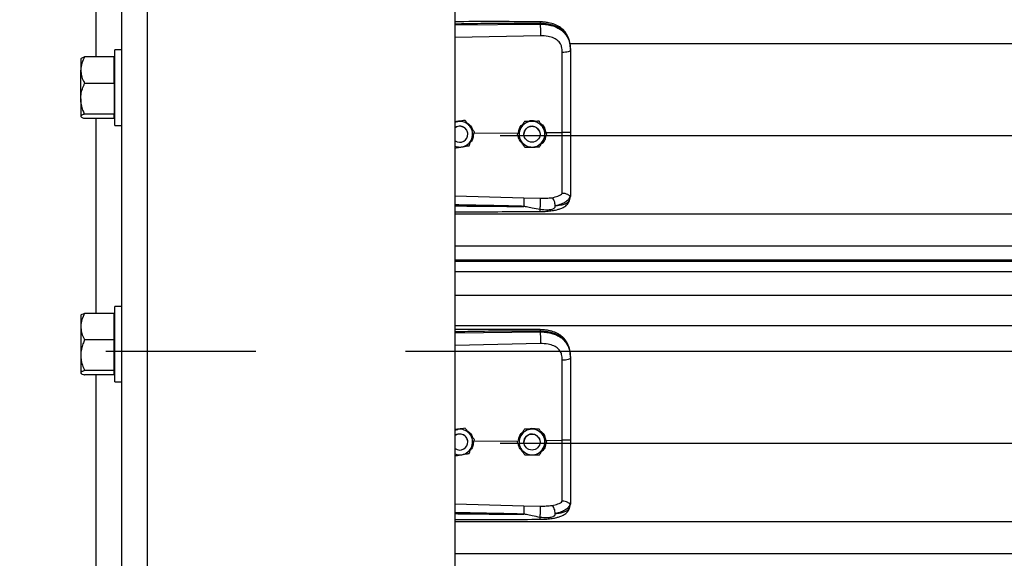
# Model space of a CAD drawing. Header units: inches. Extents: x 170 to 284, y 215 to 248.
# Tile 884 of 1056: x 226.873 to 227.53, y 241.014 to 241.373. Entities that reach past the tile are written whole.
import ezdxf

# ---------------------------------------------------------------- set-up
doc = ezdxf.new("R2010")
doc.units = ezdxf.units.IN
doc.header["$LTSCALE"] = 0.25
doc.header["$MEASUREMENT"] = 0
doc.linetypes.add('CENTER', pattern=[2, 1.25, -0.25, 0.25, -0.25])
doc.layers.add('LH TOP OF HOOD', color=7, linetype='Continuous')
doc.layers.add('SECTION CUTS', color=6, linetype='CENTER')

msp = doc.modelspace()

# ---------------------------------------------------------------- linework, layer by layer
at = {"layer": 'LH TOP OF HOOD'}
for p, q in [((226.94105, 239.82111), (226.94105, 244.08159)), ((226.95817, 239.82111), (226.95817, 244.03279)), ((227.16361, 239.82111), (227.16361, 244.02156)), ((226.92392, 241.34827), (226.92392, 241.47839)), ((227.16361, 241.36962), (227.22046, 241.37015)), ((227.22046, 241.37015), (227.22046, 241.37057)), ((227.22056, 241.36237), (227.16361, 241.36116)), ((226.94105, 241.35288), (226.93646, 241.35288)), ((226.93646, 241.30258), (226.93646, 241.35288)), ((227.24016, 241.35729), (231.11938, 241.35729)), ((227.24066, 241.35323), (227.24066, 241.35274)), ((226.91388, 241.34721), (226.91369, 241.34699)), ((226.91369, 241.34699), (226.91369, 241.33945)), ((226.93591, 241.34827), (226.91625, 241.34827)), ((226.93591, 241.33945), (226.93591, 241.34827)), ((226.93646, 241.34699), (226.93591, 241.34699)), ((226.91369, 241.32035), (226.91369, 241.33945)), ((226.93591, 241.33062), (226.93591, 241.33945)), ((226.93591, 241.33062), (226.91625, 241.33062)), ((226.93591, 241.33062), (226.93591, 241.32035)), ((226.91369, 241.32035), (226.91369, 241.30863)), ((226.93591, 241.32035), (226.93591, 241.31008)), ((226.91369, 241.30863), (226.91369, 241.30847)), ((226.91369, 241.30847), (226.91388, 241.30825)), ((226.93591, 241.31008), (226.91625, 241.31008)), ((226.93591, 241.30719), (226.91625, 241.30719)), ((226.92392, 241.17707), (226.92392, 241.30719)), ((226.93591, 241.30863), (226.93591, 241.31008)), ((226.93591, 241.30719), (226.93591, 241.30863)), ((226.93591, 241.30847), (226.93646, 241.30847)), ((227.16539, 241.30509), (227.16361, 241.3048)), ((227.17027, 241.30589), (227.16934, 241.30573)), ((227.17027, 241.30588), (227.17027, 241.30589)), ((227.2099, 241.30513), (227.2099, 241.30513)), ((227.21979, 241.30527), (227.21979, 241.30528)), ((226.93646, 241.30258), (226.94105, 241.30258)), ((227.17211, 241.29664), (227.17211, 241.29664)), ((227.17615, 241.29725), (227.20585, 241.29753)), ((227.17652, 241.29823), (227.17652, 241.29823)), ((227.19378, 241.2959), (231.16577, 241.2959)), ((227.20509, 241.29649), (227.20509, 241.29649)), ((227.20962, 241.29664), (227.20962, 241.29664)), ((227.22033, 241.29664), (227.22033, 241.29664)), ((227.22428, 241.29771), (227.2352, 241.29781)), ((227.22486, 241.29679), (227.22486, 241.29679)), ((227.16361, 241.25548), (227.20955, 241.25415)), ((227.20955, 241.25415), (227.22053, 241.25389)), ((227.24032, 241.25318), (227.24066, 241.25516)), ((227.24066, 241.25569), (227.24066, 241.25516)), ((227.16361, 241.24351), (231.19593, 241.24351)), ((227.16361, 241.22213), (231.19593, 241.22213)), ((231.19593, 241.21265), (227.16361, 241.21265)), ((227.16361, 241.21201), (231.19593, 241.21201)), ((227.16361, 241.20499), (231.19593, 241.20499)), ((227.16361, 241.18931), (231.19593, 241.18931)), ((226.94105, 241.18167), (226.93646, 241.18167)), ((226.93646, 241.13137), (226.93646, 241.18167)), ((226.91388, 241.17601), (226.91369, 241.17578)), ((226.91369, 241.17578), (226.91369, 241.16824)), ((226.93591, 241.17707), (226.91625, 241.17707)), ((226.93591, 241.16824), (226.93591, 241.17707)), ((226.93646, 241.17578), (226.93591, 241.17578)), ((226.91369, 241.16824), (226.91369, 241.14915)), ((226.93591, 241.15942), (226.93591, 241.16824)), ((227.16361, 241.16892), (231.19593, 241.16892)), ((227.16361, 241.16417), (227.22046, 241.16471)), ((227.22046, 241.16471), (227.22046, 241.16512)), ((226.93591, 241.15942), (226.91625, 241.15942)), ((226.93591, 241.14915), (226.93591, 241.15942)), ((227.22056, 241.15692), (227.16361, 241.15571)), ((226.91369, 241.14915), (226.91369, 241.13743)), ((226.93591, 241.13887), (226.93591, 241.14915)), ((227.24016, 241.15184), (231.11938, 241.15184)), ((227.24066, 241.14778), (227.24066, 241.1473)), ((226.91369, 241.13743), (226.91369, 241.13726)), ((226.91369, 241.13726), (226.91388, 241.13704)), ((226.93591, 241.13887), (226.91625, 241.13887)), ((226.93591, 241.13598), (226.91625, 241.13598)), ((226.92392, 241.00586), (226.92392, 241.13598)), ((226.93591, 241.13743), (226.93591, 241.13887)), ((226.93591, 241.13598), (226.93591, 241.13743)), ((226.93591, 241.13726), (226.93646, 241.13726)), ((226.93646, 241.13137), (226.94105, 241.13137)), ((227.16539, 241.09964), (227.16361, 241.09935)), ((227.17027, 241.10044), (227.16934, 241.10029)), ((227.17027, 241.10044), (227.17027, 241.10044)), ((227.2099, 241.09968), (227.2099, 241.09968)), ((227.21979, 241.09983), (227.21979, 241.09983)), ((227.17211, 241.09119), (227.17211, 241.09119)), ((227.17615, 241.0918), (227.20585, 241.09208)), ((227.17652, 241.09278), (227.17652, 241.09278)), ((227.19378, 241.09045), (231.16577, 241.09045)), ((227.20509, 241.09105), (227.20509, 241.09105)), ((227.20962, 241.09119), (227.20962, 241.09119)), ((227.22033, 241.09119), (227.22033, 241.09119)), ((227.22428, 241.09226), (227.2352, 241.09237)), ((227.22486, 241.09134), (227.22486, 241.09134)), ((227.16361, 241.05004), (227.20955, 241.04871)), ((227.20955, 241.04871), (227.22053, 241.04844)), ((227.24032, 241.04773), (227.24066, 241.04971)), ((227.24066, 241.05024), (227.24066, 241.04971)), ((227.16361, 241.03807), (231.19593, 241.03807)), ((227.16361, 241.01669), (231.19593, 241.01669))]:
    msp.add_line(p, q, dxfattribs=at)
at = {"layer": 'LH TOP OF HOOD', "flags": 128}
for points in [[(227.24066, 241.35274), (227.24055, 241.35245), (227.24024, 241.35216), (227.23974, 241.3519), (227.23907, 241.35167), (227.23824, 241.35147), (227.2373, 241.35133), (227.23627, 241.35123), (227.2352, 241.35119)], [(227.16361, 241.3046), (227.1643, 241.30484), (227.16539, 241.30509)], [(227.21957, 241.29939), (227.22017, 241.29791), (227.22033, 241.29664)], [(227.24066, 241.1473), (227.24055, 241.147), (227.24024, 241.14671), (227.23974, 241.14645), (227.23907, 241.14622), (227.23824, 241.14603), (227.2373, 241.14588), (227.23627, 241.14579), (227.2352, 241.14575)], [(227.16361, 241.09915), (227.1643, 241.09939), (227.16539, 241.09964)], [(227.21957, 241.09394), (227.22017, 241.09246), (227.22033, 241.09119)]]:
    msp.add_lwpolyline(points, dxfattribs=at)
at = {"layer": 'LH TOP OF HOOD'}
for centre in [(227.21498, 241.29664), (227.21498, 241.09119)]:
    msp.add_circle(centre, 0.00535, dxfattribs=at)
for centre, radius, start, end in [((227.16676, 241.29664), 0.00856, 39.24773, 99.24773), ((227.21498, 241.29664), 0.00856, 90.85968, 150.85968), ((227.21498, 241.29664), 0.00856, 30.85968, 90.85968), ((227.16676, 241.29664), 0.00535, 39.24773, 126.0719), ((227.16676, 241.29664), 0.00535, 300.00974, 126.0719), ((227.16676, 241.29664), 0.00535, 0, 39.24773), ((227.16676, 241.29664), 0.00856, 339.24773, 39.24773), ((227.21498, 241.29664), 0.00856, 150.85968, 210.85968), ((227.21498, 241.29664), 0.00535, 30.85968, 180), ((227.21498, 241.29664), 0.00856, 330.85968, 30.85968), ((227.16676, 241.29664), 0.00535, 233.9281, 300.00974), ((227.16676, 241.29664), 0.00856, 279.24773, 339.24773), ((227.21498, 241.29664), 0.00856, 210.85968, 270.85968), ((227.21498, 241.29664), 0.00856, 270.85968, 330.85968), ((227.16676, 241.29664), 0.00856, 248.40768, 279.24773), ((227.16676, 241.09119), 0.00535, 39.24773, 126.0719), ((227.16676, 241.09119), 0.00535, 300.00974, 126.0719), ((227.16676, 241.09119), 0.00856, 39.24773, 99.24773), ((227.16676, 241.09119), 0.00535, 0, 39.24773), ((227.16676, 241.09119), 0.00856, 339.24773, 39.24773), ((227.21498, 241.09119), 0.00856, 150.85968, 210.85968), ((227.21498, 241.09119), 0.00856, 90.85968, 150.85968), ((227.21498, 241.09119), 0.00535, 30.85968, 180), ((227.21498, 241.09119), 0.00856, 30.85968, 90.85968), ((227.21498, 241.09119), 0.00856, 330.85968, 30.85968), ((227.16676, 241.09119), 0.00856, 279.24773, 339.24773), ((227.16676, 241.09119), 0.00535, 233.9281, 300.00974), ((227.16676, 241.09119), 0.00856, 248.40768, 279.24773), ((227.21498, 241.09119), 0.00856, 210.85968, 270.85968), ((227.21498, 241.09119), 0.00856, 270.85968, 330.85968)]:
    msp.add_arc(centre, radius, start, end, dxfattribs=at)
for points, knots in [([(227.22044, 241.37166), (227.21122, 241.37173), (227.19314, 241.37186), (227.17419, 241.3718), (227.16447, 241.37175), (227.16361, 241.37174)], [0, 0, 0, 0, 0.486583, 0.954841, 1, 1, 1, 1]), ([(227.22046, 241.37057), (227.21415, 241.37061), (227.20092, 241.37069), (227.18197, 241.37051), (227.16933, 241.37029), (227.16361, 241.37019)], [0, 0, 0, 0, 0.33267, 0.698436, 1, 1, 1, 1]), ([(227.24057, 241.35527), (227.24045, 241.35634), (227.24024, 241.35828), (227.23949, 241.3608), (227.23863, 241.36271), (227.23756, 241.36446), (227.23624, 241.36605), (227.23477, 241.36735), (227.2334, 241.36831), (227.23196, 241.36914), (227.22958, 241.37021), (227.22664, 241.37102), (227.22333, 241.37155), (227.22144, 241.37162), (227.22044, 241.37166)], [0, 0, 0, 0, 0.108447, 0.196305, 0.269183, 0.327997, 0.41496, 0.491641, 0.538976, 0.594191, 0.669415, 0.814855, 0.902261, 1, 1, 1, 1]), ([(227.22044, 241.37164), (227.22044, 241.37165), (227.22045, 241.37166), (227.22045, 241.37155), (227.22046, 241.37125), (227.22046, 241.37084), (227.22046, 241.37057)], [0, 0, 0, 0, 0.097876, 0.335386, 0.567961, 1, 1, 1, 1]), ([(227.24066, 241.35323), (227.24059, 241.35459), (227.24047, 241.35715), (227.23951, 241.36064), (227.23822, 241.36305), (227.23685, 241.36475), (227.23577, 241.3658), (227.23471, 241.36663), (227.23372, 241.36729), (227.23249, 241.36798), (227.23089, 241.36871), (227.22823, 241.36961), (227.22469, 241.37037), (227.22179, 241.37051), (227.22046, 241.37057)], [0, 0, 0, 0, 0.130716, 0.246761, 0.357793, 0.417097, 0.479148, 0.517715, 0.55909, 0.603295, 0.663348, 0.735369, 0.879208, 1, 1, 1, 1]), ([(227.22046, 241.37015), (227.22048, 241.36958), (227.22053, 241.36838), (227.22057, 241.36616), (227.22058, 241.36398), (227.22056, 241.36289), (227.22056, 241.36237)], [0, 0, 0, 0, 0.240694, 0.5, 0.759306, 1, 1, 1, 1]), ([(227.22046, 241.37015), (227.22166, 241.37012), (227.22409, 241.37006), (227.22742, 241.36944), (227.2304, 241.3685), (227.23293, 241.36728), (227.23517, 241.36574), (227.23704, 241.3639), (227.23853, 241.36177), (227.2397, 241.35921), (227.2405, 241.35614), (227.2406, 241.35388), (227.24066, 241.35274)], [0, 0, 0, 0, 0.109401, 0.222347, 0.315179, 0.410223, 0.501275, 0.594601, 0.683449, 0.774533, 0.885821, 1, 1, 1, 1]), ([(227.23477, 241.35513), (227.23477, 241.35513), (227.23467, 241.35549), (227.23417, 241.35689), (227.23264, 241.3591), (227.22957, 241.361), (227.22546, 241.36221), (227.2223, 241.36231), (227.22056, 241.36237)], [0, 0, 0, 0, 0.000004, 0.065095, 0.26167, 0.475311, 0.709366, 1, 1, 1, 1]), ([(227.2352, 241.35119), (227.23513, 241.35252), (227.23506, 241.35384), (227.23477, 241.35513), (227.23477, 241.35513)], [0, 0, 0, 0, 0.99998, 1, 1, 1, 1]), ([(227.2352, 241.29781), (227.2352, 241.29781), (227.2352, 241.3012), (227.2352, 241.30825), (227.2352, 241.31892), (227.2352, 241.3298), (227.2352, 241.34058), (227.2352, 241.34766), (227.2352, 241.35119)], [0, 0, 0, 0, 0.000001, 0.187792, 0.390844, 0.593896, 0.796948, 1, 1, 1, 1]), ([(227.24066, 241.35274), (227.24066, 241.34911), (227.24066, 241.34184), (227.24066, 241.33076), (227.24066, 241.31958), (227.24066, 241.30861), (227.24066, 241.30136), (227.24066, 241.29788)], [0, 0, 0, 0, 0.202757, 0.406104, 0.60886, 0.812207, 1, 1, 1, 1]), ([(226.91625, 241.34827), (226.91558, 241.3469), (226.91421, 241.34411), (226.91369, 241.34106), (226.91369, 241.33949), (226.91369, 241.33945)], [0, 0, 0, 0, 0.484341, 0.986328, 1, 1, 1, 1]), ([(226.91395, 241.34716), (226.914, 241.34725), (226.91418, 241.34755), (226.91514, 241.34792), (226.916, 241.34819), (226.91625, 241.34827)], [0, 0, 0, 0, 0.237471, 0.77815, 1, 1, 1, 1]), ([(226.91369, 241.33945), (226.91378, 241.33821), (226.91398, 241.3357), (226.91513, 241.33277), (226.916, 241.33111), (226.91625, 241.33062)], [0, 0, 0, 0, 0.4062906, 0.8272664, 1, 1, 1, 1]), ([(226.91369, 241.32035), (226.91369, 241.32059), (226.91371, 241.32213), (226.91413, 241.325), (226.91516, 241.32817), (226.91598, 241.33002), (226.91625, 241.33062)], [0, 0, 0, 0, 0.066532, 0.435283, 0.814551, 1, 1, 1, 1]), ([(226.91625, 241.31008), (226.91587, 241.31095), (226.91497, 241.31301), (226.91393, 241.31644), (226.91377, 241.31904), (226.91369, 241.32035)], [0, 0, 0, 0, 0.26546, 0.628076, 1, 1, 1, 1]), ([(226.91625, 241.31008), (226.91558, 241.30985), (226.91421, 241.3094), (226.91369, 241.3089), (226.91369, 241.30864), (226.91369, 241.30863)], [0, 0, 0, 0, 0.484341, 0.986328, 1, 1, 1, 1]), ([(226.91369, 241.30863), (226.91378, 241.30843), (226.91398, 241.30802), (226.91513, 241.30754), (226.916, 241.30727), (226.91625, 241.30719)], [0, 0, 0, 0, 0.406291, 0.827266, 1, 1, 1, 1]), ([(227.16361, 241.30492), (227.16445, 241.3052), (227.16586, 241.30567), (227.16733, 241.30555), (227.16793, 241.30551)], [0, 0, 0, 0, 0.5943977, 1, 1, 1, 1]), ([(227.17027, 241.30588), (227.16959, 241.30577), (227.16822, 241.30555), (227.16656, 241.30528), (227.16561, 241.30513), (227.16539, 241.30509)], [0, 0, 0, 0, 0.4299704, 0.8700602, 1, 1, 1, 1]), ([(227.17339, 241.30206), (227.17327, 241.30221), (227.1723, 241.30339), (227.17124, 241.30469), (227.17036, 241.30577), (227.17027, 241.30589)], [0, 0, 0, 0, 0.115647, 0.904534, 1, 1, 1, 1]), ([(227.17339, 241.30206), (227.17327, 241.30221), (227.1723, 241.30339), (227.17124, 241.30469), (227.17036, 241.30577), (227.17027, 241.30588)], [0, 0, 0, 0, 0.115647, 0.904534, 1, 1, 1, 1]), ([(227.2099, 241.30513), (227.20957, 241.30453), (227.2089, 241.30332), (227.20808, 241.30185), (227.20761, 241.301), (227.2075, 241.30081)], [0, 0, 0, 0, 0.42997, 0.87006, 1, 1, 1, 1]), ([(227.2099, 241.30513), (227.20957, 241.30453), (227.2089, 241.30332), (227.20808, 241.30185), (227.20761, 241.301), (227.2075, 241.30081)], [0, 0, 0, 0, 0.42997, 0.87006, 1, 1, 1, 1]), ([(227.21485, 241.3052), (227.21357, 241.30518), (227.21188, 241.30516), (227.2103, 241.30513), (227.2099, 241.30513)], [0, 0, 0, 0, 0.749773, 1, 1, 1, 1]), ([(227.21485, 241.3052), (227.21357, 241.30518), (227.21188, 241.30516), (227.2103, 241.30513), (227.2099, 241.30513)], [0, 0, 0, 0, 0.749773, 1, 1, 1, 1]), ([(227.21205, 241.30516), (227.21262, 241.30537), (227.2138, 241.30582), (227.21585, 241.30587), (227.21718, 241.30546), (227.2179, 241.30525)], [0, 0, 0, 0, 0.30274, 0.628644, 1, 1, 1, 1]), ([(227.21979, 241.30528), (227.2191, 241.30527), (227.21772, 241.30525), (227.21603, 241.30522), (227.21507, 241.30521), (227.21485, 241.3052)], [0, 0, 0, 0, 0.42997, 0.87006, 1, 1, 1, 1]), ([(227.21979, 241.30527), (227.2191, 241.30526), (227.21772, 241.30524), (227.21603, 241.30522), (227.21507, 241.3052), (227.21485, 241.3052)], [0, 0, 0, 0, 0.42997, 0.87006, 1, 1, 1, 1]), ([(227.22232, 241.30103), (227.22222, 241.3012), (227.22144, 241.30251), (227.22058, 241.30395), (227.21987, 241.30515), (227.21979, 241.30528)], [0, 0, 0, 0, 0.115647, 0.904534, 1, 1, 1, 1]), ([(227.22232, 241.30103), (227.22222, 241.3012), (227.22144, 241.30251), (227.22058, 241.30395), (227.21987, 241.30515), (227.21979, 241.30527)], [0, 0, 0, 0, 0.115647, 0.904534, 1, 1, 1, 1]), ([(227.17154, 241.30419), (227.17219, 241.30376), (227.17368, 241.30278), (227.17498, 241.30105), (227.17525, 241.29981), (227.17531, 241.29956)], [0, 0, 0, 0, 0.381422, 0.875754, 1, 1, 1, 1]), ([(227.17652, 241.29823), (227.17626, 241.29855), (227.17526, 241.29978), (227.17418, 241.30109), (227.17339, 241.30206)], [0, 0, 0, 0, 0.264307, 1, 1, 1, 1]), ([(227.17652, 241.29823), (227.17626, 241.29855), (227.17526, 241.29978), (227.17418, 241.30109), (227.17339, 241.30206)], [0, 0, 0, 0, 0.264307, 1, 1, 1, 1]), ([(227.2075, 241.30081), (227.20688, 241.2997), (227.20605, 241.29822), (227.20528, 241.29684), (227.20509, 241.29649)], [0, 0, 0, 0, 0.7497734, 1, 1, 1, 1]), ([(227.2075, 241.30081), (227.20688, 241.2997), (227.20605, 241.29822), (227.20528, 241.29684), (227.20509, 241.29649)], [0, 0, 0, 0, 0.749773, 1, 1, 1, 1]), ([(227.20601, 241.29814), (227.20617, 241.29889), (227.20655, 241.30065), (227.20768, 241.30249), (227.20872, 241.30322), (227.20892, 241.30336)], [0, 0, 0, 0, 0.377677, 0.881161, 1, 1, 1, 1]), ([(227.22066, 241.30381), (227.22091, 241.30366), (227.22204, 241.30298), (227.22352, 241.30088), (227.22402, 241.29879), (227.22428, 241.29771)], [0, 0, 0, 0, 0.117443, 0.542782, 1, 1, 1, 1]), ([(227.22486, 241.29679), (227.22464, 241.29715), (227.22383, 241.2985), (227.22296, 241.29996), (227.22232, 241.30103)], [0, 0, 0, 0, 0.264307, 1, 1, 1, 1]), ([(227.22486, 241.29679), (227.22464, 241.29715), (227.22383, 241.29851), (227.22296, 241.29996), (227.22232, 241.30103)], [0, 0, 0, 0, 0.264307, 1, 1, 1, 1]), ([(227.17302, 241.28899), (227.17326, 241.28963), (227.17375, 241.29092), (227.17435, 241.2925), (227.17469, 241.2934), (227.17477, 241.29361)], [0, 0, 0, 0, 0.42997, 0.87006, 1, 1, 1, 1]), ([(227.17585, 241.29647), (227.17578, 241.29565), (227.17562, 241.29389), (227.17477, 241.29208), (227.17398, 241.29138), (227.17389, 241.2913)], [0, 0, 0, 0, 0.439592, 0.936516, 1, 1, 1, 1]), ([(227.17477, 241.29361), (227.17522, 241.2948), (227.17582, 241.29638), (227.17638, 241.29786), (227.17652, 241.29823)], [0, 0, 0, 0, 0.749773, 1, 1, 1, 1]), ([(227.20763, 241.29225), (227.20753, 241.29242), (227.20674, 241.29373), (227.20588, 241.29517), (227.20517, 241.29636), (227.20509, 241.29649)], [0, 0, 0, 0, 0.115647, 0.904534, 1, 1, 1, 1]), ([(227.20891, 241.29011), (227.20826, 241.29077), (227.20691, 241.29214), (227.20601, 241.29401), (227.20596, 241.29502), (227.20596, 241.29504)], [0, 0, 0, 0, 0.479701, 0.993135, 1, 1, 1, 1]), ([(227.21016, 241.28801), (227.20995, 241.28837), (227.20914, 241.28972), (227.20827, 241.29118), (227.20763, 241.29225)], [0, 0, 0, 0, 0.264307, 1, 1, 1, 1]), ([(227.22005, 241.28816), (227.22038, 241.28875), (227.22105, 241.28996), (227.22187, 241.29144), (227.22234, 241.29228), (227.22245, 241.29247)], [0, 0, 0, 0, 0.42997, 0.87006, 1, 1, 1, 1]), ([(227.22418, 241.29557), (227.22407, 241.29486), (227.2238, 241.29319), (227.22265, 241.29126), (227.22151, 241.29041), (227.22115, 241.29014)], [0, 0, 0, 0, 0.335649, 0.786425, 1, 1, 1, 1]), ([(227.22245, 241.29247), (227.22307, 241.29358), (227.2239, 241.29507), (227.22467, 241.29644), (227.22486, 241.29679)], [0, 0, 0, 0, 0.7497734, 1, 1, 1, 1]), ([(227.24066, 241.29788), (227.24057, 241.29787), (227.24041, 241.29785), (227.23916, 241.29782), (227.23736, 241.2978), (227.23592, 241.29781), (227.2352, 241.29781)], [0, 0, 0, 0, 0.250001, 0.500001, 0.750001, 1, 1, 1, 1]), ([(227.2352, 241.25712), (227.2352, 241.25738), (227.2352, 241.25896), (227.2352, 241.26239), (227.2352, 241.26799), (227.2352, 241.27443), (227.2352, 241.28166), (227.2352, 241.28953), (227.2352, 241.29506), (227.2352, 241.29781), (227.2352, 241.29781)], [0, 0, 0, 0, 0.031558, 0.189146, 0.346734, 0.504328, 0.661923, 0.83096, 0.999998, 1, 1, 1, 1]), ([(227.24066, 241.29788), (227.24066, 241.29485), (227.24066, 241.28867), (227.24066, 241.27988), (227.24066, 241.27172), (227.24066, 241.26514), (227.24066, 241.25975), (227.24066, 241.25705), (227.24066, 241.25569)], [0, 0, 0, 0, 0.187091, 0.380392, 0.555876, 0.736448, 0.867195, 1, 1, 1, 1]), ([(227.16361, 241.28746), (227.16417, 241.28755), (227.16542, 241.28775), (227.16697, 241.288), (227.16792, 241.28816), (227.16814, 241.28819)], [0, 0, 0, 0, 0.38442, 0.859677, 1, 1, 1, 1]), ([(227.16814, 241.28819), (227.16939, 241.2884), (227.17107, 241.28867), (227.17263, 241.28892), (227.17302, 241.28899)], [0, 0, 0, 0, 0.749773, 1, 1, 1, 1]), ([(227.21016, 241.28801), (227.21085, 241.28802), (227.21223, 241.28804), (227.21392, 241.28806), (227.21488, 241.28808), (227.2151, 241.28808)], [0, 0, 0, 0, 0.42997, 0.87006, 1, 1, 1, 1]), ([(227.21725, 241.28811), (227.21715, 241.28808), (227.21638, 241.28778), (227.21508, 241.28772), (227.21398, 241.28797), (227.21358, 241.28806)], [0, 0, 0, 0, 0.0816716, 0.6734623, 1, 1, 1, 1]), ([(227.2151, 241.28808), (227.21638, 241.2881), (227.21807, 241.28813), (227.21965, 241.28815), (227.22005, 241.28816)], [0, 0, 0, 0, 0.749773, 1, 1, 1, 1]), ([(227.20955, 241.25415), (227.20956, 241.25391), (227.20957, 241.25355), (227.20956, 241.25268), (227.20956, 241.25191), (227.20954, 241.25105), (227.20952, 241.24989), (227.20949, 241.24905), (227.20947, 241.2485)], [0, 0, 0, 0, 0.239451, 0.368346, 0.499976, 0.631611, 0.760516, 1, 1, 1, 1]), ([(227.2204, 241.24507), (227.22189, 241.2451), (227.22467, 241.24517), (227.22841, 241.24559), (227.23128, 241.24615), (227.23338, 241.24676), (227.23497, 241.24737), (227.23634, 241.24806), (227.23761, 241.24895), (227.23874, 241.25002), (227.23976, 241.25144), (227.24011, 241.25254), (227.2403, 241.25313)], [0, 0, 0, 0, 0.169691, 0.317141, 0.442436, 0.538436, 0.608329, 0.684096, 0.742678, 0.815168, 0.901564, 1, 1, 1, 1]), ([(227.22045, 241.24632), (227.22047, 241.24656), (227.2205, 241.24707), (227.22054, 241.24808), (227.22058, 241.24927), (227.2206, 241.25054), (227.22061, 241.25174), (227.2206, 241.25274), (227.22057, 241.25348), (227.22055, 241.25376), (227.22053, 241.25389)], [0, 0, 0, 0, 0.1098512, 0.2317256, 0.3631777, 0.5, 0.6368223, 0.7682744, 0.8901488, 1, 1, 1, 1]), ([(227.22053, 241.25389), (227.22189, 241.25388), (227.22459, 241.25387), (227.2271, 241.25415), (227.22835, 241.2543)], [0, 0, 0, 0, 0.500392, 1, 1, 1, 1]), ([(227.22836, 241.2543), (227.22974, 241.25459), (227.23182, 241.25502), (227.234, 241.25606), (227.2348, 241.25677), (227.2352, 241.25712)], [0, 0, 0, 0, 0.490199, 0.7438847, 1, 1, 1, 1]), ([(227.23045, 241.2489), (227.23043, 241.24943), (227.23038, 241.25053), (227.2299, 241.25219), (227.2292, 241.25358), (227.22863, 241.25406), (227.22836, 241.2543)], [0, 0, 0, 0, 0.240562, 0.499746, 0.759069, 1, 1, 1, 1]), ([(227.24046, 241.25544), (227.24019, 241.25472), (227.23962, 241.25323), (227.23757, 241.2514), (227.23458, 241.24984), (227.23185, 241.24922), (227.23045, 241.2489)], [0, 0, 0, 0, 0.230526, 0.473488, 0.729738, 1, 1, 1, 1]), ([(227.23045, 241.2489), (227.231, 241.24896), (227.23231, 241.24909), (227.2337, 241.24932), (227.23466, 241.24951), (227.23589, 241.24979), (227.23758, 241.25036), (227.2394, 241.25148), (227.24, 241.2526), (227.24032, 241.25318)], [0, 0, 0, 0, 0.109188, 0.260819, 0.307798, 0.335524, 0.562789, 0.774954, 1, 1, 1, 1]), ([(227.24046, 241.25544), (227.24041, 241.25543), (227.24031, 241.25541), (227.24002, 241.2556), (227.23955, 241.25593), (227.23868, 241.25651), (227.2372, 241.25713), (227.23586, 241.25712), (227.2352, 241.25712)], [0, 0, 0, 0, 0.1136769, 0.2333502, 0.3620694, 0.5019164, 0.7557449, 1, 1, 1, 1]), ([(227.24066, 241.25569), (227.24066, 241.25569), (227.24066, 241.25568), (227.24065, 241.25557), (227.24055, 241.25549), (227.24046, 241.25542)], [0, 0, 0, 0, 0.011935, 0.118982, 1, 1, 1, 1]), ([(227.20947, 241.2485), (227.20557, 241.2486), (227.1973, 241.24881), (227.18419, 241.24909), (227.17324, 241.2493), (227.16623, 241.24943), (227.16405, 241.24947), (227.16361, 241.24947)], [0, 0, 0, 0, 0.25516, 0.541071, 0.857735, 0.971288, 1, 1, 1, 1]), ([(227.16361, 241.24883), (227.16621, 241.2488), (227.17128, 241.24873), (227.17884, 241.24865), (227.18649, 241.24858), (227.19425, 241.24853), (227.20197, 241.2485), (227.20701, 241.2485), (227.20947, 241.2485)], [0, 0, 0, 0, 0.169941, 0.331425, 0.494842, 0.670531, 0.838916, 1, 1, 1, 1]), ([(227.22045, 241.24632), (227.21867, 241.24667), (227.21561, 241.24726), (227.21218, 241.24798), (227.21044, 241.24834), (227.20994, 241.24844), (227.20979, 241.24846), (227.20974, 241.24847)], [0, 0, 0, 0, 0.50228, 0.861696, 0.958427, 0.986103, 1, 1, 1, 1]), ([(227.2204, 241.24509), (227.2204, 241.24508), (227.22041, 241.24502), (227.22042, 241.24521), (227.22044, 241.24553), (227.22044, 241.24597), (227.22045, 241.24626), (227.22045, 241.24632)], [0, 0, 0, 0, 0.0343673, 0.3245666, 0.621015, 0.9174633, 1, 1, 1, 1]), ([(227.23045, 241.2489), (227.23038, 241.24852), (227.23028, 241.24801), (227.2299, 241.24741), (227.22948, 241.24698), (227.22868, 241.24653), (227.2272, 241.24617), (227.22444, 241.24593), (227.22205, 241.24617), (227.22045, 241.24632)], [0, 0, 0, 0, 0.100127, 0.139586, 0.189714, 0.258234, 0.369736, 0.580348, 1, 1, 1, 1]), ([(227.16361, 241.24493), (227.16728, 241.24493), (227.17875, 241.24493), (227.19768, 241.24496), (227.21295, 241.24503), (227.2204, 241.24507)], [0, 0, 0, 0, 0.1936599, 0.6060178, 1, 1, 1, 1]), ([(226.91625, 241.17707), (226.91558, 241.1757), (226.91421, 241.1729), (226.91369, 241.16985), (226.91369, 241.16828), (226.91369, 241.16824)], [0, 0, 0, 0, 0.484341, 0.986328, 1, 1, 1, 1]), ([(226.91395, 241.17595), (226.914, 241.17604), (226.91418, 241.17634), (226.91514, 241.17671), (226.916, 241.17699), (226.91625, 241.17707)], [0, 0, 0, 0, 0.237471, 0.77815, 1, 1, 1, 1]), ([(226.91369, 241.16824), (226.91378, 241.16701), (226.91398, 241.16449), (226.91513, 241.16157), (226.916, 241.1599), (226.91625, 241.15942)], [0, 0, 0, 0, 0.406291, 0.827266, 1, 1, 1, 1]), ([(227.22044, 241.16621), (227.21122, 241.16628), (227.19314, 241.16641), (227.17419, 241.16635), (227.16447, 241.1663), (227.16361, 241.1663)], [0, 0, 0, 0, 0.486583, 0.954841, 1, 1, 1, 1]), ([(227.22046, 241.16512), (227.21415, 241.16516), (227.20092, 241.16524), (227.18197, 241.16506), (227.16933, 241.16484), (227.16361, 241.16474)], [0, 0, 0, 0, 0.33267, 0.698436, 1, 1, 1, 1]), ([(227.24057, 241.14983), (227.24045, 241.1509), (227.24024, 241.15284), (227.23949, 241.15535), (227.23863, 241.15726), (227.23756, 241.15902), (227.23624, 241.1606), (227.23477, 241.1619), (227.2334, 241.16286), (227.23196, 241.16369), (227.22958, 241.16476), (227.22664, 241.16557), (227.22333, 241.1661), (227.22144, 241.16617), (227.22044, 241.16621)], [0, 0, 0, 0, 0.108447, 0.196305, 0.269183, 0.327997, 0.41496, 0.491641, 0.538976, 0.594191, 0.669415, 0.814855, 0.902261, 1, 1, 1, 1]), ([(227.22044, 241.16619), (227.22044, 241.1662), (227.22045, 241.16621), (227.22045, 241.1661), (227.22046, 241.1658), (227.22046, 241.16539), (227.22046, 241.16512)], [0, 0, 0, 0, 0.097876, 0.335386, 0.567961, 1, 1, 1, 1]), ([(227.24066, 241.14778), (227.24059, 241.14914), (227.24047, 241.1517), (227.23951, 241.15519), (227.23822, 241.1576), (227.23685, 241.15931), (227.23577, 241.16035), (227.23471, 241.16118), (227.23372, 241.16184), (227.23249, 241.16253), (227.23089, 241.16326), (227.22823, 241.16417), (227.22469, 241.16493), (227.22179, 241.16506), (227.22046, 241.16512)], [0, 0, 0, 0, 0.130716, 0.246761, 0.357793, 0.417097, 0.479148, 0.517715, 0.55909, 0.603295, 0.663348, 0.735369, 0.879208, 1, 1, 1, 1]), ([(227.22046, 241.16471), (227.22048, 241.16413), (227.22053, 241.16294), (227.22057, 241.16071), (227.22058, 241.15853), (227.22056, 241.15744), (227.22056, 241.15692)], [0, 0, 0, 0, 0.240694, 0.5, 0.759306, 1, 1, 1, 1]), ([(227.22046, 241.16471), (227.22166, 241.16468), (227.22409, 241.16461), (227.22742, 241.16399), (227.2304, 241.16305), (227.23293, 241.16184), (227.23517, 241.16029), (227.23704, 241.15845), (227.23853, 241.15632), (227.2397, 241.15376), (227.2405, 241.15069), (227.2406, 241.14844), (227.24066, 241.1473)], [0, 0, 0, 0, 0.109401, 0.222347, 0.315179, 0.410223, 0.501275, 0.594601, 0.683449, 0.774533, 0.885821, 1, 1, 1, 1]), ([(226.91625, 241.15942), (226.91587, 241.15855), (226.91497, 241.15649), (226.91393, 241.15306), (226.91377, 241.15046), (226.91369, 241.14915)], [0, 0, 0, 0, 0.26546, 0.628076, 1, 1, 1, 1]), ([(227.23477, 241.14968), (227.23477, 241.14968), (227.23467, 241.15004), (227.23417, 241.15145), (227.23264, 241.15365), (227.22957, 241.15555), (227.22546, 241.15676), (227.2223, 241.15686), (227.22056, 241.15692)], [0, 0, 0, 0, 0.000004, 0.065095, 0.26167, 0.475311, 0.709366, 1, 1, 1, 1]), ([(226.91369, 241.14915), (226.91369, 241.14891), (226.91371, 241.14737), (226.91413, 241.1445), (226.91516, 241.14132), (226.91598, 241.13948), (226.91625, 241.13887)], [0, 0, 0, 0, 0.066532, 0.435283, 0.814551, 1, 1, 1, 1]), ([(227.2352, 241.14575), (227.23513, 241.14707), (227.23506, 241.1484), (227.23477, 241.14968), (227.23477, 241.14968)], [0, 0, 0, 0, 0.99998, 1, 1, 1, 1]), ([(227.24066, 241.1473), (227.24066, 241.14367), (227.24066, 241.13639), (227.24066, 241.12531), (227.24066, 241.11413), (227.24066, 241.10316), (227.24066, 241.09591), (227.24066, 241.09243)], [0, 0, 0, 0, 0.202757, 0.406104, 0.60886, 0.812207, 1, 1, 1, 1]), ([(227.2352, 241.09237), (227.2352, 241.09237), (227.2352, 241.09575), (227.2352, 241.1028), (227.2352, 241.11347), (227.2352, 241.12435), (227.2352, 241.13513), (227.2352, 241.14221), (227.2352, 241.14575)], [0, 0, 0, 0, 0.000001, 0.187792, 0.390844, 0.593896, 0.796948, 1, 1, 1, 1]), ([(226.91625, 241.13887), (226.91558, 241.13865), (226.91421, 241.13819), (226.91369, 241.13769), (226.91369, 241.13743), (226.91369, 241.13743)], [0, 0, 0, 0, 0.484341, 0.986328, 1, 1, 1, 1]), ([(226.91369, 241.13743), (226.91378, 241.13722), (226.91398, 241.13681), (226.91513, 241.13633), (226.916, 241.13606), (226.91625, 241.13598)], [0, 0, 0, 0, 0.406291, 0.827266, 1, 1, 1, 1]), ([(227.16361, 241.09947), (227.16445, 241.09975), (227.16586, 241.10023), (227.16733, 241.10011), (227.16793, 241.10006)], [0, 0, 0, 0, 0.5943977, 1, 1, 1, 1]), ([(227.17027, 241.10044), (227.16959, 241.10033), (227.16822, 241.1001), (227.16656, 241.09983), (227.16561, 241.09968), (227.16539, 241.09964)], [0, 0, 0, 0, 0.4299704, 0.8700602, 1, 1, 1, 1]), ([(227.17339, 241.09661), (227.17327, 241.09676), (227.1723, 241.09795), (227.17124, 241.09924), (227.17036, 241.10032), (227.17027, 241.10044)], [0, 0, 0, 0, 0.115647, 0.904534, 1, 1, 1, 1]), ([(227.17339, 241.09661), (227.17327, 241.09676), (227.1723, 241.09795), (227.17124, 241.09925), (227.17036, 241.10032), (227.17027, 241.10044)], [0, 0, 0, 0, 0.115647, 0.904534, 1, 1, 1, 1]), ([(227.17154, 241.09874), (227.17219, 241.09831), (227.17368, 241.09733), (227.17498, 241.0956), (227.17525, 241.09436), (227.17531, 241.09412)], [0, 0, 0, 0, 0.381422, 0.875754, 1, 1, 1, 1]), ([(227.17652, 241.09278), (227.17626, 241.09311), (227.17526, 241.09433), (227.17418, 241.09564), (227.17339, 241.09661)], [0, 0, 0, 0, 0.264307, 1, 1, 1, 1]), ([(227.17652, 241.09278), (227.17626, 241.09311), (227.17526, 241.09433), (227.17418, 241.09564), (227.17339, 241.09661)], [0, 0, 0, 0, 0.264307, 1, 1, 1, 1]), ([(227.2075, 241.09536), (227.20688, 241.09425), (227.20605, 241.09277), (227.20528, 241.09139), (227.20509, 241.09105)], [0, 0, 0, 0, 0.7497734, 1, 1, 1, 1]), ([(227.2075, 241.09536), (227.20688, 241.09425), (227.20605, 241.09277), (227.20528, 241.09139), (227.20509, 241.09105)], [0, 0, 0, 0, 0.749773, 1, 1, 1, 1]), ([(227.20601, 241.09269), (227.20617, 241.09345), (227.20655, 241.0952), (227.20768, 241.09704), (227.20872, 241.09777), (227.20892, 241.09791)], [0, 0, 0, 0, 0.377677, 0.881161, 1, 1, 1, 1]), ([(227.2099, 241.09968), (227.20957, 241.09908), (227.2089, 241.09787), (227.20808, 241.0964), (227.20761, 241.09555), (227.2075, 241.09536)], [0, 0, 0, 0, 0.42997, 0.87006, 1, 1, 1, 1]), ([(227.2099, 241.09968), (227.20957, 241.09908), (227.2089, 241.09787), (227.20808, 241.0964), (227.20761, 241.09556), (227.2075, 241.09536)], [0, 0, 0, 0, 0.42997, 0.87006, 1, 1, 1, 1]), ([(227.21485, 241.09975), (227.21357, 241.09973), (227.21188, 241.09971), (227.2103, 241.09968), (227.2099, 241.09968)], [0, 0, 0, 0, 0.749773, 1, 1, 1, 1]), ([(227.21485, 241.09975), (227.21357, 241.09974), (227.21188, 241.09971), (227.2103, 241.09969), (227.2099, 241.09968)], [0, 0, 0, 0, 0.749773, 1, 1, 1, 1]), ([(227.21205, 241.09971), (227.21262, 241.09993), (227.2138, 241.10037), (227.21585, 241.10042), (227.21718, 241.10002), (227.2179, 241.0998)], [0, 0, 0, 0, 0.30274, 0.628644, 1, 1, 1, 1]), ([(227.21979, 241.09983), (227.2191, 241.09982), (227.21772, 241.0998), (227.21603, 241.09977), (227.21507, 241.09976), (227.21485, 241.09975)], [0, 0, 0, 0, 0.42997, 0.87006, 1, 1, 1, 1]), ([(227.21979, 241.09983), (227.2191, 241.09982), (227.21772, 241.0998), (227.21603, 241.09977), (227.21507, 241.09976), (227.21485, 241.09975)], [0, 0, 0, 0, 0.42997, 0.87006, 1, 1, 1, 1]), ([(227.22232, 241.09558), (227.22222, 241.09575), (227.22144, 241.09707), (227.22058, 241.09851), (227.21987, 241.0997), (227.21979, 241.09983)], [0, 0, 0, 0, 0.115647, 0.904534, 1, 1, 1, 1]), ([(227.22232, 241.09559), (227.22222, 241.09575), (227.22144, 241.09707), (227.22058, 241.09851), (227.21987, 241.0997), (227.21979, 241.09983)], [0, 0, 0, 0, 0.115647, 0.904534, 1, 1, 1, 1]), ([(227.22066, 241.09836), (227.22091, 241.09822), (227.22204, 241.09753), (227.22352, 241.09543), (227.22402, 241.09334), (227.22428, 241.09226)], [0, 0, 0, 0, 0.117443, 0.542782, 1, 1, 1, 1]), ([(227.22486, 241.09134), (227.22464, 241.0917), (227.22383, 241.09306), (227.22296, 241.09451), (227.22232, 241.09559)], [0, 0, 0, 0, 0.264307, 1, 1, 1, 1]), ([(227.22486, 241.09134), (227.22464, 241.0917), (227.22383, 241.09306), (227.22296, 241.09451), (227.22232, 241.09558)], [0, 0, 0, 0, 0.264307, 1, 1, 1, 1]), ([(227.17302, 241.08354), (227.17326, 241.08418), (227.17375, 241.08547), (227.17435, 241.08705), (227.17469, 241.08795), (227.17477, 241.08816)], [0, 0, 0, 0, 0.42997, 0.87006, 1, 1, 1, 1]), ([(227.17585, 241.09102), (227.17578, 241.0902), (227.17562, 241.08844), (227.17477, 241.08663), (227.17398, 241.08593), (227.17389, 241.08585)], [0, 0, 0, 0, 0.439592, 0.936516, 1, 1, 1, 1]), ([(227.17477, 241.08816), (227.17522, 241.08935), (227.17582, 241.09094), (227.17638, 241.09241), (227.17652, 241.09278)], [0, 0, 0, 0, 0.749773, 1, 1, 1, 1]), ([(227.20763, 241.0868), (227.20753, 241.08697), (227.20674, 241.08828), (227.20588, 241.08972), (227.20517, 241.09092), (227.20509, 241.09105)], [0, 0, 0, 0, 0.115647, 0.904534, 1, 1, 1, 1]), ([(227.20891, 241.08466), (227.20826, 241.08532), (227.20691, 241.08669), (227.20601, 241.08856), (227.20596, 241.08958), (227.20596, 241.08959)], [0, 0, 0, 0, 0.479701, 0.993135, 1, 1, 1, 1]), ([(227.22418, 241.09012), (227.22407, 241.08941), (227.2238, 241.08774), (227.22265, 241.08582), (227.22151, 241.08496), (227.22115, 241.08469)], [0, 0, 0, 0, 0.335649, 0.786425, 1, 1, 1, 1]), ([(227.22245, 241.08702), (227.22307, 241.08814), (227.2239, 241.08962), (227.22467, 241.091), (227.22486, 241.09134)], [0, 0, 0, 0, 0.7497734, 1, 1, 1, 1]), ([(227.24066, 241.09243), (227.24057, 241.09242), (227.24041, 241.0924), (227.23916, 241.09237), (227.23736, 241.09236), (227.23592, 241.09236), (227.2352, 241.09237)], [0, 0, 0, 0, 0.250001, 0.500001, 0.750001, 1, 1, 1, 1]), ([(227.2352, 241.05167), (227.2352, 241.05194), (227.2352, 241.05351), (227.2352, 241.05694), (227.2352, 241.06254), (227.2352, 241.06898), (227.2352, 241.07621), (227.2352, 241.08409), (227.2352, 241.08961), (227.2352, 241.09237), (227.2352, 241.09237)], [0, 0, 0, 0, 0.031558, 0.189146, 0.346734, 0.504328, 0.661923, 0.83096, 0.999998, 1, 1, 1, 1]), ([(227.24066, 241.09243), (227.24066, 241.0894), (227.24066, 241.08322), (227.24066, 241.07444), (227.24066, 241.06627), (227.24066, 241.05969), (227.24066, 241.0543), (227.24066, 241.0516), (227.24066, 241.05024)], [0, 0, 0, 0, 0.187091, 0.380392, 0.555876, 0.736448, 0.867195, 1, 1, 1, 1]), ([(227.16361, 241.08201), (227.16417, 241.0821), (227.16542, 241.0823), (227.16697, 241.08255), (227.16792, 241.08271), (227.16814, 241.08274)], [0, 0, 0, 0, 0.38442, 0.859677, 1, 1, 1, 1]), ([(227.16814, 241.08274), (227.16939, 241.08295), (227.17107, 241.08322), (227.17263, 241.08348), (227.17302, 241.08354)], [0, 0, 0, 0, 0.749773, 1, 1, 1, 1]), ([(227.21016, 241.08256), (227.20995, 241.08292), (227.20914, 241.08427), (227.20827, 241.08573), (227.20763, 241.0868)], [0, 0, 0, 0, 0.264307, 1, 1, 1, 1]), ([(227.21016, 241.08256), (227.21085, 241.08257), (227.21223, 241.08259), (227.21392, 241.08262), (227.21488, 241.08263), (227.2151, 241.08263)], [0, 0, 0, 0, 0.42997, 0.87006, 1, 1, 1, 1]), ([(227.21725, 241.08267), (227.21715, 241.08263), (227.21638, 241.08233), (227.21508, 241.08227), (227.21398, 241.08252), (227.21358, 241.08261)], [0, 0, 0, 0, 0.081672, 0.673462, 1, 1, 1, 1]), ([(227.2151, 241.08263), (227.21638, 241.08265), (227.21807, 241.08268), (227.21965, 241.0827), (227.22005, 241.08271)], [0, 0, 0, 0, 0.749773, 1, 1, 1, 1]), ([(227.22005, 241.08271), (227.22038, 241.08331), (227.22105, 241.08452), (227.22187, 241.08599), (227.22234, 241.08683), (227.22245, 241.08702)], [0, 0, 0, 0, 0.42997, 0.87006, 1, 1, 1, 1]), ([(227.20955, 241.04871), (227.20956, 241.04847), (227.20957, 241.0481), (227.20956, 241.04724), (227.20956, 241.04646), (227.20954, 241.0456), (227.20952, 241.04444), (227.20949, 241.0436), (227.20947, 241.04305)], [0, 0, 0, 0, 0.239451, 0.368346, 0.499976, 0.631611, 0.760516, 1, 1, 1, 1]), ([(227.22053, 241.04844), (227.22189, 241.04844), (227.22459, 241.04842), (227.2271, 241.04871), (227.22835, 241.04885)], [0, 0, 0, 0, 0.500392, 1, 1, 1, 1]), ([(227.22836, 241.04885), (227.22974, 241.04914), (227.23182, 241.04958), (227.234, 241.05062), (227.2348, 241.05132), (227.2352, 241.05168)], [0, 0, 0, 0, 0.490199, 0.7438847, 1, 1, 1, 1]), ([(227.23045, 241.04345), (227.23043, 241.04398), (227.23038, 241.04508), (227.2299, 241.04674), (227.2292, 241.04813), (227.22863, 241.04862), (227.22836, 241.04885)], [0, 0, 0, 0, 0.240562, 0.499746, 0.759069, 1, 1, 1, 1]), ([(227.24046, 241.04999), (227.24019, 241.04927), (227.23962, 241.04779), (227.23757, 241.04595), (227.23458, 241.0444), (227.23185, 241.04377), (227.23045, 241.04345)], [0, 0, 0, 0, 0.230526, 0.473488, 0.729738, 1, 1, 1, 1]), ([(227.24046, 241.04999), (227.24041, 241.04998), (227.24031, 241.04997), (227.24002, 241.05015), (227.23955, 241.05048), (227.23868, 241.05106), (227.2372, 241.05168), (227.23586, 241.05168), (227.2352, 241.05168)], [0, 0, 0, 0, 0.1136769, 0.2333502, 0.3620694, 0.5019164, 0.7557449, 1, 1, 1, 1]), ([(227.24066, 241.05024), (227.24066, 241.05024), (227.24066, 241.05023), (227.24065, 241.05012), (227.24055, 241.05005), (227.24046, 241.04998)], [0, 0, 0, 0, 0.011935, 0.118982, 1, 1, 1, 1]), ([(227.20947, 241.04305), (227.20557, 241.04315), (227.1973, 241.04336), (227.18419, 241.04364), (227.17324, 241.04385), (227.16623, 241.04398), (227.16405, 241.04402), (227.16361, 241.04403)], [0, 0, 0, 0, 0.25516, 0.541071, 0.857735, 0.971288, 1, 1, 1, 1]), ([(227.16361, 241.04338), (227.16621, 241.04335), (227.17128, 241.04329), (227.17884, 241.04321), (227.18649, 241.04314), (227.19425, 241.04309), (227.20197, 241.04305), (227.20701, 241.04305), (227.20947, 241.04305)], [0, 0, 0, 0, 0.169941, 0.331425, 0.494842, 0.670531, 0.838916, 1, 1, 1, 1]), ([(227.22045, 241.04087), (227.21867, 241.04122), (227.21561, 241.04181), (227.21218, 241.04253), (227.21044, 241.04289), (227.20994, 241.04299), (227.20979, 241.04302), (227.20974, 241.04303)], [0, 0, 0, 0, 0.50228, 0.861696, 0.958427, 0.986103, 1, 1, 1, 1]), ([(227.2204, 241.03962), (227.22189, 241.03966), (227.22467, 241.03972), (227.22841, 241.04015), (227.23128, 241.04071), (227.23338, 241.04131), (227.23497, 241.04192), (227.23634, 241.04262), (227.23761, 241.0435), (227.23874, 241.04457), (227.23976, 241.04599), (227.24011, 241.0471), (227.2403, 241.04768)], [0, 0, 0, 0, 0.169691, 0.317141, 0.442436, 0.538436, 0.608329, 0.684096, 0.742678, 0.815168, 0.901564, 1, 1, 1, 1]), ([(227.22045, 241.04087), (227.22047, 241.04111), (227.2205, 241.04162), (227.22054, 241.04263), (227.22058, 241.04382), (227.2206, 241.04509), (227.22061, 241.04629), (227.2206, 241.04729), (227.22057, 241.04803), (227.22055, 241.04831), (227.22053, 241.04844)], [0, 0, 0, 0, 0.1098512, 0.2317256, 0.3631777, 0.5, 0.6368223, 0.7682744, 0.8901488, 1, 1, 1, 1]), ([(227.23045, 241.04345), (227.23038, 241.04308), (227.23028, 241.04256), (227.2299, 241.04196), (227.22948, 241.04153), (227.22868, 241.04109), (227.2272, 241.04072), (227.22444, 241.04048), (227.22205, 241.04072), (227.22045, 241.04087)], [0, 0, 0, 0, 0.100127, 0.139586, 0.189714, 0.258234, 0.369736, 0.580348, 1, 1, 1, 1]), ([(227.23045, 241.04345), (227.231, 241.04351), (227.23231, 241.04364), (227.2337, 241.04387), (227.23466, 241.04407), (227.23589, 241.04434), (227.23758, 241.04491), (227.2394, 241.04604), (227.24, 241.04715), (227.24032, 241.04773)], [0, 0, 0, 0, 0.109188, 0.260819, 0.307798, 0.335524, 0.562789, 0.774954, 1, 1, 1, 1]), ([(227.16361, 241.03948), (227.16728, 241.03948), (227.17875, 241.03949), (227.19768, 241.03951), (227.21295, 241.03958), (227.2204, 241.03962)], [0, 0, 0, 0, 0.1936599, 0.6060178, 1, 1, 1, 1]), ([(227.2204, 241.03964), (227.2204, 241.03963), (227.22041, 241.03957), (227.22042, 241.03976), (227.22044, 241.04009), (227.22044, 241.04052), (227.22045, 241.04081), (227.22045, 241.04087)], [0, 0, 0, 0, 0.034367, 0.324567, 0.621015, 0.917463, 1, 1, 1, 1])]:
    msp.add_open_spline(points, degree=3, knots=knots, dxfattribs=at)
at = {"layer": 'SECTION CUTS'}
msp.add_line((226.51802, 241.15184), (231.93738, 241.15184), dxfattribs=at)

doc.saveas('drawing.dxf')
